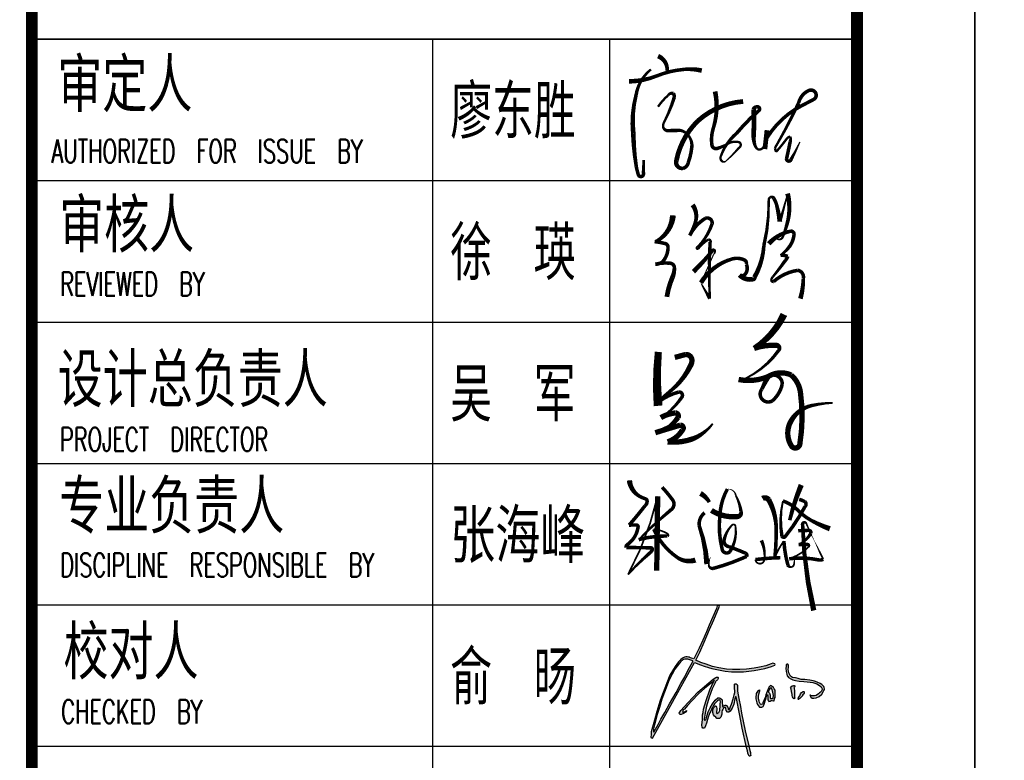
# Model space of a CAD drawing. Extents: x 1779708 to 7299578, y -1121471 to 88434.
# Tile 557 of 656: x 5426985 to 5439514, y -999770 to -990343. Entities that reach past the tile are written whole.
import ezdxf

# ---------------------------------------------------------------- set-up
doc = ezdxf.new("R2010")
doc.units = 0
doc.header["$LTSCALE"] = 1000
doc.header["$MEASUREMENT"] = 0
for name, color, linetype in [('PUB_TEXT', 7, 'CONTINUOUS'), ('PUB_TITLE', 4, 'CONTINUOUS'), ('WINDOW', 2, 'CONTINUOUS'), ('修改', 6, 'CONTINUOUS'), ('电子签', 2, 'CONTINUOUS'), ('通-图框－文字', 4, 'CONTINUOUS')]:
    doc.layers.add(name, color=color, linetype=linetype)
doc.styles.add('-宋体', font='simhei.ttf', dxfattribs={"width": 0.7})
doc.styles.add('dim_font', font='SIMPLEX.shx', dxfattribs={"width": 0.8})
doc.styles.add('仿宋', font='txt', dxfattribs={"width": 0.7})

# ---------------------------------------------------------------- blocks, each defined once
blk = doc.blocks.new('A$C2DEF362E')
at = {"layer": 'PUB_TEXT'}
h = blk.add_hatch(color=256, dxfattribs=at)
h.dxf.hatch_style = 1
h.paths.add_polyline_path([(32593, 42092), (34565, 41342), (36866, 40638), (38650, 40028), (42928, 39185), (45558, 38763), (48891, 38435), (55190, 38435), (60871, 39091), (66370, 40126), (69985, 41158), (71629, 41768), (71905, 42256), (71702, 42623), (71188, 42751), (70655, 42843), (69754, 42494), (66925, 41537), (63588, 40800), (60744, 40266), (56780, 39805), (53272, 39547), (49382, 39602), (46318, 39787), (42185, 40415), (38996, 41170), (35600, 42297), (32724, 43291), (30088, 44544), (32222, 48729), (34582, 53924), (37415, 60628), (39633, 65720), (42653, 72804), (42334, 73188), (41802, 73188), (41448, 72952), (40976, 71566), (39116, 67318), (37253, 62794), (35747, 59284), (33767, 55027), (31966, 50868), (29187, 45103), (27944, 45602), (27147, 45779), (26667, 45971), (26228, 46110), (25661, 46202), (24980, 46191), (24286, 46064), (23893, 45844), (23211, 45613), (22241, 44872), (21028, 43690), (19283, 41178), (16550, 36576), (14890, 32519), (13851, 29782), (12635, 26613), (11300, 22693), (9669, 17443), (8424, 12995), (7386, 9284), (6764, 6885), (6734, 5109), (6497, 4398), (6497, 3894), (6912, 3687), (7456, 3530), (29463, 43175)])
h.paths.add_polyline_path([(28653, 44045), (28534, 43853), (25969, 39056), (24328, 35741), (22210, 32136), (19763, 27564), (16353, 21497), (13798, 16947), (11782, 13532), (10347, 10757), (8274, 6976), (8234, 6835), (8097, 6835), (7918, 6851), (7859, 7179), (7967, 8323), (8535, 10443), (9880, 15858), (11045, 19619), (12362, 23988), (13707, 27720), (15024, 31345), (16160, 34092), (17683, 37107), (19177, 39704), (21563, 42890), (22347, 43803), (23149, 44455), (23728, 44810), (24418, 45071), (25220, 45052), (25911, 44922), (26564, 44754), (27478, 44493)], flags=16)
h.paths.add_polyline_path([(41155, 33779), (41545, 34169), (41769, 34464), (41970, 34842), (41899, 35078), (41816, 35349), (41734, 35503), (41450, 35550), (41072, 35585), (40670, 35373), (39337, 34574), (31294, 27701), (25884, 22056), (22244, 18083), (21773, 17235), (21478, 16635), (21549, 16223), (21890, 15906), (22420, 15953), (23316, 16306), (24046, 16612), (24694, 17118), (25365, 17953), (23810, 17129), (23702, 17058), (23458, 17058), (23306, 17149), (23245, 17240), (23306, 17453), (23367, 17819), (23519, 18337), (24129, 18793), (25805, 20590), (28152, 23301), (31571, 26871), (34711, 29612), (38399, 32657), (39953, 34058), (39496, 33145), (37515, 28845), (35564, 23324), (34225, 18779), (33981, 17073), (33646, 15703), (33646, 14272), (33646, 13145), (33524, 11988), (33371, 10343), (33554, 9277), (33859, 8760), (34682, 8729), (34865, 9186), (35292, 10008), (35779, 11348), (36607, 14548), (37186, 16010), (37491, 16863), (38070, 17624), (38345, 18477), (38741, 19451), (39198, 20152), (39442, 20669), (40021, 21553), (40600, 22162), (41179, 22832), (41545, 23197), (42033, 23532), (42581, 23684), (42978, 23349), (43161, 22588), (42978, 21461), (42917, 19817), (42825, 18842), (42734, 17959), (42307, 16984), (41941, 16832), (41301, 16345), (41027, 16741), (41027, 17594), (41210, 18324), (41240, 19147), (41057, 19756), (40844, 20395), (40509, 20456), (40173, 20213), (39686, 19695), (39351, 18964), (39076, 17929), (39046, 16924), (39411, 15766), (39930, 15127), (40600, 14548), (41179, 13817), (42581, 13848), (43222, 14487), (43745, 16102), (43867, 16802), (43897, 17290), (44050, 17960), (44324, 18508), (44476, 18995), (44720, 19239), (45086, 19391), (45269, 19696), (45665, 19574), (45940, 19056), (46092, 17990), (46763, 17198), (47433, 17137), (48226, 17625), (49171, 19330), (50085, 21401), (50634, 24111), (50938, 25238), (51304, 25269), (53258, 15387), (54426, 8697), (56851, -1483), (57235, -3130), (57490, -4432), (57855, -5252), (58190, -6012), (58555, -5921), (58981, -5647), (58889, -4851), (58833, -4046), (58564, -2959), (57990, -472), (55991, 7377), (54184, 16702), (53558, 20078), (52704, 24264), (52039, 28168), (52001, 28963), (52020, 29549), (52039, 30363), (51963, 31252), (51907, 31706), (51395, 31971), (50808, 32047), (50524, 31952), (50524, 31328), (50562, 30401), (50619, 27544), (50345, 26249), (49811, 24092), (48835, 21392), (48419, 20069), (48059, 19067), (47719, 18330), (47303, 18481), (47208, 18651), (47132, 18954), (47094, 19294), (47000, 19710), (46754, 20050), (46489, 20428), (46205, 20693), (45997, 20825), (45657, 20844), (45202, 20711), (44711, 20485), (44370, 19842), (44294, 20012), (44238, 20277), (44238, 20560), (44200, 21127), (44067, 21959), (44048, 22715), (43916, 23566), (43689, 24076), (43008, 24473), (42383, 24662), (41797, 24624), (40302, 23434), (38844, 21536), (37652, 19400), (36687, 17396), (35987, 15109), (35628, 13446), (34909, 12746), (34701, 12916), (34573, 13555), (35117, 16667), (35692, 20232), (37113, 24983), (38807, 29400), (40115, 32210), (40493, 33036), (40659, 33295), (40859, 33626)])
h.paths.add_polyline_path([(63932, 21562), (63530, 22270), (63453, 22921), (63146, 24108), (63031, 25468), (63261, 26598), (63645, 27785), (63875, 28494), (63606, 28666), (63320, 28610), (62566, 28084), (62207, 27498), (61919, 27008), (61800, 26482), (61728, 25215), (61721, 24153), (62285, 22057), (62534, 21138), (63033, 20429), (63589, 19816), (64470, 19702), (64873, 19721), (65544, 20123), (65850, 20870), (66214, 21846), (66636, 23053), (66904, 23780), (67134, 24661), (67364, 25523), (67614, 26117), (67805, 26385), (67959, 25657), (68016, 24049), (67978, 23723), (68342, 23091), (68534, 22842), (69224, 22976), (69722, 23225), (70297, 23283), (70949, 23148), (71351, 23148), (71562, 24259), (71811, 24795), (71888, 25983), (71888, 26710), (71773, 28689), (71351, 29435), (71006, 30125), (70297, 30718), (69760, 31044), (69453, 31140), (69185, 30872), (68706, 30412), (68323, 29799), (67958, 28823), (67613, 27942), (67345, 27157), (67000, 26257), (66655, 24954), (66061, 23671), (65408, 22021), (65121, 21370), (64431, 21140), (64162, 21428)], flags=17)
h.paths.add_polyline_path([(69434, 24282), (69261, 24645), (69281, 25239), (69281, 26043), (69108, 26675), (68936, 27231), (68303, 27709), (68279, 27992), (68399, 28437), (68821, 28935), (68936, 29452), (69319, 29835), (69741, 29873), (70066, 29337), (70661, 27709), (70891, 25852), (70833, 24684), (70296, 24262)], flags=16)
h.paths.add_polyline_path([(80848, 26411), (80840, 25835), (80977, 25176), (81219, 24707), (81462, 24313), (81772, 24215), (81932, 24283), (82113, 24593), (82076, 25025), (82068, 26768), (81947, 28323), (81817, 29788), (81817, 30189), (81939, 30326), (82166, 30560), (82090, 30977), (81787, 31219), (81613, 31128), (81408, 30916), (80908, 30931), (80521, 30788), (79938, 29888), (80046, 29814), (80221, 29291), (80376, 28012)])
h.paths.add_polyline_path([(86255, 26179), (86627, 26566), (87022, 26741), (87196, 26938), (87105, 27203), (87090, 27590), (87045, 27803), (86862, 27954), (86589, 27992), (86247, 27825), (85708, 27514), (85130, 26723), (84720, 25798), (84151, 24804), (83868, 24039), (83943, 23964), (84016, 23734), (84199, 23806), (84478, 24086), (84867, 24426), (85837, 25436), (86149, 25709)])
h.paths.add_polyline_path([(82437, 35114), (80970, 35442), (79870, 36040), (79405, 37069), (78942, 37821), (78845, 38766), (78710, 39749), (78826, 40521), (78901, 41882), (78534, 42306), (78109, 42422), (77587, 42088), (77606, 41124), (77490, 40294), (77606, 38462), (77876, 37055), (78050, 36245), (78417, 35878), (78764, 35300), (80041, 34597), (81064, 34153), (82473, 33806), (84403, 33498), (86896, 33225), (88691, 33167), (90139, 32936), (91702, 32666), (93751, 31987), (95121, 31215), (96009, 30463), (96395, 29731), (96511, 29422), (96472, 29133), (96298, 28786), (96144, 28439), (95932, 28053), (95604, 27590), (95063, 27282), (94542, 26780), (93345, 25912), (92438, 25700), (91338, 25662), (90778, 25681), (90450, 26009), (90122, 26067), (90141, 25700), (90508, 24967), (91261, 24601), (92110, 24524), (93384, 24717), (95005, 25411), (96298, 26664), (97476, 28516), (97669, 29075), (97727, 29499), (97514, 30097), (97418, 30695), (96916, 31235), (96318, 31678), (95488, 32237), (93847, 32912), (92535, 33395), (91840, 33703), (90084, 33954), (87340, 34381), (85506, 34401), (83885, 34786)])
for points in [[(7456, 3530), (29463, 43175), (32593, 42092), (34565, 41342), (36866, 40638), (38650, 40028), (42928, 39185), (45558, 38763), (48891, 38435), (55190, 38435), (60871, 39091), (66370, 40126), (69985, 41158), (71629, 41768), (71905, 42256), (71702, 42623), (71188, 42751), (70655, 42843), (69754, 42494), (66925, 41537), (63588, 40800), (60744, 40266), (56780, 39805), (53272, 39547), (49382, 39602), (46318, 39787), (42185, 40415), (38996, 41170), (35600, 42297), (32724, 43291), (30088, 44544), (32222, 48729), (34582, 53924), (37415, 60628), (39633, 65720), (42653, 72804), (42334, 73188), (41802, 73188), (41448, 72952), (40976, 71566), (39116, 67318), (37253, 62794), (35747, 59284), (33767, 55027), (31966, 50868), (29187, 45103), (27944, 45602), (27147, 45779), (26667, 45971), (26228, 46110), (25661, 46202), (24980, 46191), (24286, 46064), (23893, 45844), (23211, 45613), (22241, 44872), (21028, 43690), (19283, 41178), (16550, 36576), (14890, 32519), (13851, 29782), (12635, 26613), (11300, 22693), (9669, 17443), (8424, 12995), (7386, 9284), (6764, 6885), (6734, 5109), (6497, 4398), (6497, 3894), (6912, 3687), (7456, 3530)], [(8274, 6976), (10347, 10757), (11782, 13532), (13798, 16947), (16353, 21497), (19763, 27564), (22210, 32136), (24328, 35741), (25969, 39056), (28534, 43853), (28653, 44045), (27478, 44493), (26564, 44754), (25911, 44922), (25220, 45052), (24418, 45071), (23728, 44810), (23149, 44455), (22347, 43803), (21563, 42890), (19177, 39704), (17683, 37107), (16160, 34092), (15024, 31345), (13707, 27720), (12362, 23988), (11045, 19619), (9880, 15858), (8535, 10443), (7967, 8323), (7859, 7179), (7918, 6851), (8097, 6835), (8234, 6835), (8274, 6976)], [(77587, 42088), (77606, 41124), (77490, 40294), (77606, 38462), (77876, 37055), (78050, 36245), (78417, 35878), (78764, 35300), (80041, 34597), (81064, 34153), (82473, 33806), (84403, 33498), (86896, 33225), (88691, 33167), (90139, 32936), (91702, 32666), (93751, 31987), (95121, 31215), (96009, 30463), (96395, 29731), (96511, 29422), (96472, 29133), (96298, 28786), (96144, 28439), (95932, 28053), (95604, 27590), (95063, 27282), (94542, 26780), (93345, 25912), (92438, 25700), (91338, 25662), (90778, 25681), (90450, 26009), (90122, 26067), (90141, 25700), (90508, 24967), (91261, 24601), (92110, 24524), (93384, 24717), (95005, 25411), (96298, 26664), (97476, 28516), (97669, 29075), (97727, 29499), (97514, 30097), (97418, 30695), (96916, 31235), (96318, 31678), (95488, 32237), (93847, 32912), (92535, 33395), (91840, 33703), (90084, 33954), (87340, 34381), (85506, 34401), (83885, 34786), (82437, 35114), (80970, 35442), (79870, 36040), (79405, 37069), (78942, 37821), (78845, 38766), (78710, 39749), (78826, 40521), (78901, 41882), (78534, 42306), (78109, 42422), (77587, 42088)], [(23810, 17129), (25365, 17953), (24694, 17118), (24046, 16612), (23316, 16306), (22420, 15953), (21890, 15906), (21549, 16223), (21478, 16635), (21773, 17235), (22244, 18083), (25884, 22056), (31294, 27701), (39337, 34574), (40670, 35373), (41072, 35585), (41450, 35550), (41734, 35503), (41816, 35349), (41899, 35078), (41970, 34842), (41769, 34464), (41545, 34169), (41155, 33779), (40859, 33626), (40659, 33295), (40493, 33036), (40115, 32210), (38807, 29400), (37113, 24983), (35692, 20232), (35117, 16667), (34573, 13555), (34701, 12916), (34909, 12746), (35628, 13446), (35987, 15109), (36687, 17396), (37652, 19400), (38844, 21536), (40302, 23434), (41797, 24624), (42383, 24662), (43008, 24473), (43689, 24076), (43916, 23566), (44048, 22715), (44067, 21959), (44200, 21127), (44238, 20560), (44238, 20277), (44294, 20012), (44370, 19842), (44711, 20485), (45202, 20711), (45657, 20844), (45997, 20825), (46205, 20693), (46489, 20428), (46754, 20050), (47000, 19710), (47094, 19294), (47132, 18954), (47208, 18651), (47303, 18481), (47719, 18330), (48059, 19067), (48419, 20069), (48835, 21392), (49811, 24092), (50345, 26249), (50619, 27544), (50562, 30401), (50524, 31328), (50524, 31952), (50808, 32047), (51395, 31971), (51907, 31706), (51963, 31252), (52039, 30363), (52020, 29549), (52001, 28963), (52039, 28168), (52704, 24264), (53558, 20078), (54184, 16702), (55991, 7377), (57990, -472), (58564, -2959), (58833, -4046), (58889, -4851), (58981, -5647), (58555, -5921), (58190, -6012), (57855, -5252), (57490, -4432), (57235, -3130), (56851, -1483), (54426, 8697), (53258, 15387), (51304, 25269), (50938, 25238), (50634, 24111), (50085, 21401), (49171, 19330), (48226, 17625), (47433, 17137), (46763, 17198), (46092, 17990), (45940, 19056), (45665, 19574), (45269, 19696), (45086, 19391), (44720, 19239), (44476, 18995), (44324, 18508), (44050, 17960), (43897, 17290), (43867, 16802), (43745, 16102), (43222, 14487), (42581, 13848), (41179, 13817), (40600, 14548), (39930, 15127), (39411, 15766), (39046, 16924), (39076, 17929), (39351, 18964), (39686, 19695), (40173, 20213), (40509, 20456), (40844, 20395), (41057, 19756), (41240, 19147), (41210, 18324), (41027, 17594), (41027, 16741), (41301, 16345), (41941, 16832), (42307, 16984), (42734, 17959), (42825, 18842), (42917, 19817), (42978, 21461), (43161, 22588), (42978, 23349), (42581, 23684), (42033, 23532), (41545, 23197), (41179, 22832), (40600, 22162), (40021, 21553), (39442, 20669), (39198, 20152), (38741, 19451), (38345, 18477), (38070, 17624), (37491, 16863), (37186, 16010), (36607, 14548), (35779, 11348), (35292, 10008), (34865, 9186), (34682, 8729), (33859, 8760), (33554, 9277), (33371, 10343), (33524, 11988), (33646, 13145), (33646, 14272), (33646, 15703), (33981, 17073), (34225, 18779), (35564, 23324), (37515, 28845), (39496, 33145), (39953, 34058), (38399, 32657), (34711, 29612), (31571, 26871), (28152, 23301), (25805, 20590), (24129, 18793), (23519, 18337), (23367, 17819), (23306, 17453), (23245, 17240), (23306, 17149), (23458, 17058), (23702, 17058), (23810, 17129)], [(63320, 28610), (62566, 28084), (62207, 27498), (61919, 27008), (61800, 26482), (61728, 25215), (61721, 24153), (62285, 22057), (62534, 21138), (63033, 20429), (63589, 19816), (64470, 19702), (64873, 19721), (65544, 20123), (65850, 20870), (66214, 21846), (66636, 23053), (66904, 23780), (67134, 24661), (67364, 25523), (67614, 26117), (67805, 26385), (67959, 25657), (68016, 24049), (67978, 23723), (68342, 23091), (68534, 22842), (69224, 22976), (69722, 23225), (70297, 23283), (70949, 23148), (71351, 23148), (71562, 24259), (71811, 24795), (71888, 25983), (71888, 26710), (71773, 28689), (71351, 29435), (71006, 30125), (70297, 30718), (69760, 31044), (69453, 31140), (69185, 30872), (68706, 30412), (68323, 29799), (67958, 28823), (67613, 27942), (67345, 27157), (67000, 26257), (66655, 24954), (66061, 23671), (65408, 22021), (65121, 21370), (64431, 21140), (64162, 21428), (63932, 21562), (63530, 22270), (63453, 22921), (63146, 24108), (63031, 25468), (63261, 26598), (63645, 27785), (63875, 28494), (63606, 28666), (63320, 28610)], [(79938, 29888), (80521, 30788), (80908, 30931), (81408, 30916), (81613, 31128), (81787, 31219), (82090, 30977), (82166, 30560), (81939, 30326), (81817, 30189), (81817, 29788), (81947, 28323), (82068, 26768), (82076, 25025), (82113, 24593), (81932, 24283), (81772, 24215), (81462, 24313), (81219, 24707), (80977, 25176), (80840, 25835), (80848, 26411), (80376, 28012), (80221, 29291), (80046, 29814), (79938, 29888)], [(68303, 27709), (68936, 27231), (69108, 26675), (69281, 26043), (69281, 25239), (69261, 24645), (69434, 24282), (70296, 24262), (70833, 24684), (70891, 25852), (70661, 27709), (70066, 29337), (69741, 29873), (69319, 29835), (68936, 29452), (68821, 28935), (68399, 28437), (68279, 27992), (68303, 27709)], [(83868, 24039), (84151, 24804), (84720, 25798), (85130, 26723), (85708, 27514), (86247, 27825), (86589, 27992), (86862, 27954), (87045, 27803), (87090, 27590), (87105, 27203), (87196, 26938), (87022, 26741), (86627, 26566), (86255, 26179), (86149, 25709), (85837, 25436), (84867, 24426), (84478, 24086), (84199, 23806), (84016, 23734), (83943, 23964), (83868, 24039)]]:
    blk.add_lwpolyline(points, dxfattribs=at)
blk = doc.blocks.new('A$C36B43F05')
at = {"layer": 'PUB_TITLE'}
for p, q in [((33000, 12000), (33000, 1500)), ((34800, 12000), (34800, 1500)), ((36600, 12000), (36600, 1500)), ((38400, 12000), (38400, 1500)), ((40200, 12000), (40200, 1500)), ((42000, 1500), (42000, 12000))]:
    blk.add_line(p, q, dxfattribs=at)
blk.add_lwpolyline([(0, 0), (126150, 0), (126150, 178350), (0, 178350)], close=True, dxfattribs=at)
at = {"layer": 'PUB_TITLE', "const_width": 150}
blk.add_lwpolyline([(1500, 1500), (124650, 1500), (124650, 174600), (1500, 174600)], close=True, dxfattribs=at)
blk.add_lwpolyline([(124650, 12000), (1500, 12000)], dxfattribs=at)
at = {"layer": 'PUB_TITLE'}
for points in [[(42000, 12000), (42000, 1500)], [(42000, 6900), (29400, 6900)], [(42000, 4650), (29400, 4650)]]:
    blk.add_lwpolyline(points, dxfattribs=at)
at = {"layer": '电子签'}
for points in [[(36385, 4395, 67.5, 45, 0.246017), (36181, 4263, 45, 45, 0.052833), (36151, 4193, 45, 45, -0.323811), (36120, 4170, 45, 45, -0.226798), (36062, 4197, 45, 45, -0.015284), (35816, 4399, 45, 45, 0), (35817, 4304, 45, 45, -0.420426), (35792, 4285, 45, 45, -0.211322), (35566, 4424, 45, 45, 0.335582), (35532, 4435, 45, 45, 0.003822), (35527, 4122, 45, 45, -0.528852), (35501, 4105, 45, 45, -0.119655), (35469, 4127, 45, 22.5, 0.033989), (35187, 4413, 22.5, 22.5, 0.067368), (36183, 4036, 67.5, 67.5, 0), (35236, 4048, 67.5, 67.5, 0)], [(41464, 4400, 60, 45, 0.091809), (41531, 4053, 45, 45, -0.076404), (41616, 3702, 45, 60, -0.084603), (41601, 3475, 60, 60, 1.039532)], [(36298, 3979, 45, 45, -0.027777), (36137, 3846, 45, 45, -0.405077), (36014, 3862, 45, 22.5, 0.02541), (35631, 4277, 45, 45, -0.067135), (35678, 3912, 45, 22.5, 0.427654), (35709, 3915, 22.5, 22.5, 0.1106), (35764, 4086, 45, 45, 0.137464), (35404, 3786, 45, 67.5, 0.237029), (35371, 3555, 67.5, 67.5, 0.809118)], [(41615, 4122, 30, 45, 0.184781), (41293, 4310, 45, 60, 0.092155), (40800, 4346, 60, 45, 0.033489), (40386, 4309, 45, 45, 0.03291), (40276, 4282, 45, 45, 0.944278), (40290, 4217, 45, 45, 0.007556), (40290, 4217, 45, 30, 0), (40464, 4214, 0, 0, 0)], [(37950, 3818, 67.5, 67.5, 0), (37987, 3683, 67.5, 67.5, -0.458975), (37908, 3600, 67.5, 67.5, -0.110796), (37849, 3616, 67.5, 45, -0.110252), (37523, 3873, 45, 22.5, 0.03889), (37347, 4071, 45, 45, -0.117305), (37510, 3765, 45, 45, -0.624623), (37444, 3728, 45, 22.5, -0.10688), (37184, 3996, 67.5, 67.5, -0.104917), (37244, 3809, 67.5, 67.5, -0.513789), (37187, 3776, 67.5, 45, -0.08355), (37071, 3892, 45, 22.5, 0.031953), (36992, 4066, 67.5, 67.5, -0.005633), (37088, 3748, 67.5, 67.5, -0.675043), (37027, 3720, 67.5, 67.5, -0.173232), (36875, 3909, 67.5, 67.5, 0.107096), (36909, 3604, 67.5, 45, 0.090302), (36992, 3453, 45, 22.5, 0.082167), (37107, 3335, 22.5, 22.5, 0.087567)], [(38020, 4027, 90, 112, 0.047203), (37334, 4030, 112, 112, 0.150818)], [(39758, 3842, 75, 45, -0.247192), (39434, 4041, 45, 45, -0.132045), (39424, 4075, 45, 45, -0.034515), (39399, 3939, 45, 45, -0.338149), (39355, 3904, 45, 45, -0.193076), (39164, 3977, 45, 45, -0.156137), (39136, 4065, 45, 45, -0.088824), (39149, 3879, 45, 45, -0.381284), (39096, 3823, 45, 60, -0.098201), (38976, 3845, 60, 60, 0.063655), (38721, 3919, 60, 60, 5.555951)], [(41141, 4032, 30, 30, -0.053718), (41286, 3904, 30, 45, -0.314478), (41311, 3837, 45, 45, -0.157331), (41262, 3824, 45, 30, -0.043193), (40951, 3950, 30, 30, 0.155023), (40885, 3967, 30, 45, 0.341741), (40836, 3905, 45, 45, -0.004522), (40839, 3791, 45, 30, -0.261217), (40787, 3656, 30, 45, -0.213293), (40631, 3601, 45, 45, -0.061379), (40431, 3646, 45, 45, -0.24786), (40358, 3707, 45, 60, -0.583549), (40457, 3797, 60, 60, -0.151018), (40960, 3525, 60, 60, -0.164978), (41208, 2948, 60, 60, -0.056318)], [(41785, 4031, 60, 45, -0.327041), (41598, 3915, 45, 45, 1.316007)], [(39892, 3591, 60, 45, -0.235253), (39670, 3556, 45, 45, -0.048503), (39501, 3628, 45, 45, -0.143864), (39721, 3428, 45, 45, -0.569528), (39652, 3343, 45, 30, -0.120767), (39355, 3528, 30, 30, 1.123766), (39332, 3523, 30, 30, -0.081293), (39451, 3391, 30, 45, -0.556039), (39419, 3369, 45, 30, 0.023181), (38699, 3373, 45, 30, 0), (38786, 3423, 30, 15, 0), (38891, 3482, 15, 15, 0)], [(35972, 3438, 45, 45, 0.254427), (35810, 3508, 45, 67.5, -0.068566), (35319, 3409, 67.5, 67.5, 1.446989)], [(36219, 3491, 67.5, 45, -0.12645), (36108, 3378, 45, 45, 0.087592)], [(39041, 3581, 60, 45, 0.033738), (39311, 3337, 45, 30, -0.703228), (39301, 3307, 30, 15, -0.218795), (39263, 3323, 15, 15, -0.001701), (38901, 3485, 60, 45, -0.186706), (39202, 3093, 45, 45, -0.183379), (39190, 2931, 45, 45, -0.383493), (39137, 2909, 45, 45, -0.316646), (39006, 2926, 45, 45, -0.368024), (38998, 2994, 60, 60, 0.245008), (38945, 2826, 60, 60, 0.333221), (38968, 2805, 60, 45, 0.113678), (39376, 2684, 45, 30, 0.064703), (39953, 2623, 30, 30, -0.275634), (39987, 2604, 30, 45, -0.443227), (39977, 2559, 45, 45, -0.070191), (39887, 2521, 45, 60, -0.02646), (39680, 2481, 45, 30, 0), (39811, 2442, 30, 15, 0), (40035, 2382, 60, 45, -0.137858), (39636, 2393, 45, 30, -0.030787), (39482, 2445, 30, 15, -0.640561), (39477, 2531, 15, 15, 0), (39397, 2622, 60, 45, -0.163108), (39558, 2339, 45, 45, -0.468432), (39510, 2301, 45, 45, -0.131023), (39359, 2360, 45, 30, -0.072844), (39249, 2473, 45, 45, -0.107963), (39237, 2381, 45, 45, -0.105878), (39186, 2410, 45, 30, -0.020312), (38977, 2570, 30, 30, 0.069667), (38936, 2594, 30, 45, 0.312264), (38916, 2560, 45, 45, -0.143223), (39059, 2252, 45, 45, -0.41006), (38958, 2182, 45, 60, -0.065907), (38698, 2219, 60, 60, -400.829791)], [(36003, 3352, 67.5, 67.5, 0.172227), (35925, 3019, 67.5, 45, 0.450369), (35987, 2975, 45, 22.5, 0.086705), (36191, 3041, 22.5, 4.5, 0.402521), (36274, 3149, 45, 45, 0.116805), (35936, 3244, 45, 45, 0.091359), (35509, 3215, 45, 45, 0.620885), (35479, 3116, 45, 22.5, 0.184605), (35807, 3047, 22.5, 22.5, 0.615478), (35815, 3090, 22.5, 45, 0.13884), (35629, 3190, 45, 45, 0.432173), (35542, 3130, 45, 45, -0.020207), (35459, 2921, 45, 45, -0.490589), (35417, 2905, 45, 45, 0), (35392, 2961, 45, 45, -0.035881), (35264, 3331, 45, 22.5, -0.448045), (35312, 3386, 22.5, 4.5, -0.065102), (35412, 3364, 4.5, 4.5, -0.780213)], [(41335, 3305, 60, 45, -0.12764), (40874, 3326, 45, 45, 0.112907), (40655, 3346, 45, 45, 0.465956), (40610, 3277, 45, 30, 0.058394), (40670, 3142, 30, 30, -0.191784), (40691, 3006, 30, 30, -0.327353), (40660, 2979, 30, 30, -0.288302), (40623, 2998, 30, 15, -0.038889), (40448, 3169, 15, 30, -0.393879), (40450, 3220, 30, 30, -0.287045), (40508, 3233, 30, 45, -0.136068), (40804, 3030, 45, 45, -0.042034), (41088, 2752, 45, 45, 0.897281), (41139, 2777, 45, 60, 0.357357), (41101, 2813, 60, 60, -0.016292), (40779, 2814, 60, 45, 0.079084), (40684, 2806, 45, 30, 0.154198), (40602, 2768, 30, 30, 0.545489), (40661, 2681, 30, 15, -0.011781), (40842, 2645, 60, 60, 0), (40602, 2671, 60, 60, 0)], [(38497, 2429, 90, 67.5, -0.143271), (38065, 2809, 67.5, 67.5, -0.095886), (38104, 2525, 67.5, 45, -0.639798), (38039, 2497, 45, 22.5, -0.123163), (37689, 2905, 22.5, 22.5, -0.171939), (37669, 3006, 67.5, 67.5, 0.147325), (37706, 2630, 67.5, 45, 0.018524), (37547, 2710, 45, 45, 0.835771), (37398, 2576, 45, 45, 0.16078), (37612, 2450, 45, 45, 0.598796), (37706, 2630, 67.5, 67.5, -0.252908), (37726, 2337, 67.5, 67.5, -0.181147), (37505, 2219, 67.5, 67.5, -0.074141), (36845, 2227, 67.5, 67.5, -0.683518), (36825, 2335, 67.5, 67.5, -0.258332), (37124, 2348, 67.5, 45, -0.222176), (37336, 2083, 45, 22.5, -0.053843), (37371, 1809, 22.5, 22.5, 0.979743)], [(35621, 2716, 45, 22.5, -0.132428), (35378, 2677, 22.5, 22.5, -0.568723), (35335, 2768, 22.5, 22.5, -0.227954), (35377, 2792, 45, 45, -0.024915), (35401, 2475, 45, 45, 0.27376)], [(36155, 2702, 67.5, 67.5, -0.367749), (36139, 2623, 67.5, 45, -0.121697), (35778, 2527, 45, 45, -0.028386), (35400, 2545, 22.5, 22.5, -0.073844), (35612, 2430, 45, 45, 0.052443), (35305, 2378, 45, 22.5, 0.26556), (35281, 2338, 22.5, 22.5, 0.350925), (35318, 2301, 22.5, 4.5, -0.017634), (35395, 2291, 0, 0, 0)], [(40743, 2646, 45, 45, -0.139001), (41159, 2195, 45, 45, 0.005171), (41234, 2051, 45, 45, 0.435568), (41321, 2028, 45, 45, 0.382326), (41346, 2116, 45, 45, 0.226723), (41187, 2243, 45, 30, -0.020271), (40664, 2516, 30, 30, 0.049309), (40610, 2544, 30, 30, 0), (40566, 2529, 30, 30, 0.023464), (40733, 2394, 30, 30, -0.203022), (40761, 2350, 30, 45, -0.187391), (40695, 2350, 45, 45, -0.006584), (40479, 2396, 45, 45, 0.871812), (40469, 2339, 45, 30, 0), (40560, 2290, 30, 15, 0), (40692, 2226, 15, 15, 0)], [(35744, 2248, 45, 45, 0.00461), (35749, 2117, 45, 45, -0.448412), (35716, 2085, 45, 22.5, -0.172205), (35569, 2243, 45, 45, 0.013626), (35569, 2128, 45, 22.5, -0.751538), (35537, 2118, 22.5, 22.5, -0.118195), (35387, 2363, 45, 45, -0.085174), (35372, 1984, 45, 45, 0.163267), (35381, 1930, 22.5, 22.5, 0.026692), (35462, 1969, 22.5, 4.5, 0.006484), (35614, 2041, 4.5, 22.5, -0.021311), (35834, 2143, 22.5, 45, 0.842962), (35827, 2192, 45, 67.5, 0.050055), (34729, 2050, 67.5, 67.5, 1.205466)], [(36144, 2235, 45, 45, -0.054256), (36114, 2163, 45, 45, -0.443546), (36055, 2159, 45, 45, -0.046016), (35671, 2412, 45, 45, -0.563395), (35676, 2455, 45, 22.5, -0.097129), (36123, 2442, 45, 45, -0.124783), (35991, 2239, 45, 45, 0.064384), (35875, 2081, 45, 67.5, 0.038688), (35769, 1845, 0, 0, 0)], [(36327, 2209, 67.5, 45, 0.039801), (35878, 2356, 45, 45, 2.052854)]]:
    blk.add_lwpolyline(points, format="xyseb", dxfattribs=at)
at = {"layer": 'WINDOW', "xscale": 0.0242263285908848, "yscale": 0.0242263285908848, "zscale": 0.0242263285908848, "rotation": 270}
blk.add_blockref('A$C2DEF362E', (33019, 4281), dxfattribs=at)
at = {"layer": '通-图框－文字', "color": 4, "style": 'dim_font', "width": 0.65}
for s, p in [('AUTHORIZED  FOR  ISSUE  BY', (40425, 11750)), ('CHECKED  BY', (33292, 11625)), ('DISCIPLINE  RESPONSIBLE  BY', (35159, 11638)), ('PROJECT  DIRECTOR', (36757, 11641)), ('REVIEWED  BY', (38735, 11638))]:
    blk.add_text(s, height=300, rotation=270, dxfattribs=at).set_placement(p)
at = {"layer": '通-图框－文字'}
for s, style, width, p in [('校对人', '仿宋', 0.7, (33917, 11597)), ('专业负责人', '仿宋', 0.7, (35773, 11652)), ('设计总负责人', '仿宋', 0.7, (37384, 11671)), ('审核人', '仿宋', 0.7, (39351, 11652)), ('审定人', '仿宋', 0.7, (41139, 11675)), ('俞  旸', '-宋体', 0.65, (33600, 6675)), ('吴  军', '-宋体', 0.65, (37200, 6675)), ('徐  瑛', '-宋体', 0.65, (39000, 6675)), ('廖东胜', '-宋体', 0.65, (40800, 6675)), ('张海峰', '仿宋', 0.7, (35400, 6675))]:
    blk.add_text(s, height=600, rotation=270, dxfattribs=dict(at, style=style, width=width)).set_placement(p)

msp = doc.modelspace()

# ---------------------------------------------------------------- block references
at = {"layer": '修改', "rotation": 90}
for p in [(5439139.1, -1032592.1), (5617489.1, -1032592.1)]:
    msp.add_blockref('A$C36B43F05', p, dxfattribs=at)

doc.saveas('drawing.dxf')
